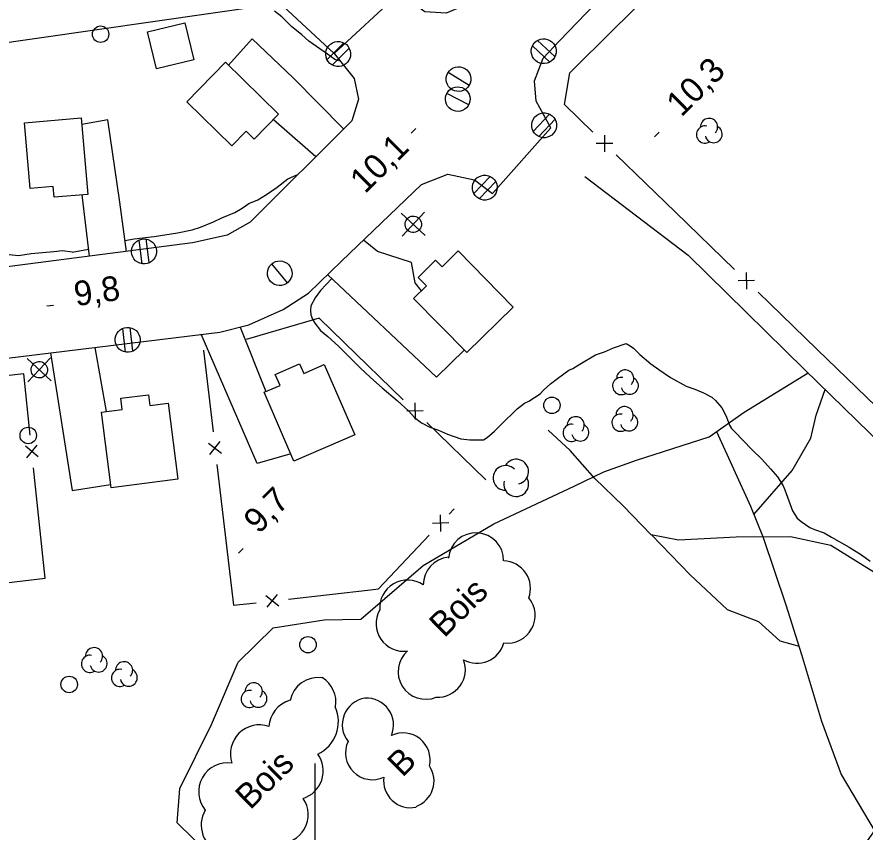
# Model space of a CAD drawing. Extents: x 381879 to 384696, y 5564785 to 5567594.
# Drawn here: x 383363.8 to 383466.9, y 5565601.7 to 5565700.8 of the extents above; entities that cross this region are included whole.
import ezdxf

# ---------------------------------------------------------------- set-up
doc = ezdxf.new("R2010")
doc.units = 0
for name, color, linetype in [('Niveau 1', 7, 'Continuous'), ('Niveau 19', 7, 'Continuous'), ('Niveau 21', 7, 'Continuous'), ('Niveau 22', 7, 'Continuous'), ('Niveau 3', 7, 'Continuous'), ('Niveau 31', 7, 'Continuous'), ('Niveau 36', 7, 'Continuous'), ('Niveau 37', 7, 'Continuous'), ('Niveau 41', 7, 'Continuous'), ('Niveau 44', 7, 'Continuous'), ('Niveau 61', 7, 'Continuous')]:
    doc.layers.add(name, color=color, linetype=linetype)

msp = doc.modelspace()

# ---------------------------------------------------------------- linework, layer by layer
at = {"layer": 'Niveau 1'}
for points in [[(383403.06, 5565695.5), (383402.94, 5565695.44), (383402.43, 5565695.64), (383401.55, 5565696.26), (383399.3, 5565697.87), (383398.44, 5565698.63), (383397.16, 5565699.64), (383395.99, 5565700.81), (383395.12, 5565701.49)], [(383376.92, 5565673.63), (383378.04, 5565673.81), (383380.46, 5565674.1), (383383.33, 5565674.54), (383385.09, 5565674.89), (383386.11, 5565675.25), (383387.68, 5565675.88), (383388.72, 5565676.38), (383390.27, 5565677.03), (383391.16, 5565677.54), (383391.99, 5565678.13), (383393.07, 5565678.57), (383394.12, 5565679.19), (383395.43, 5565680.1), (383396.75, 5565681.09), (383397.73, 5565681.57), (383397.96, 5565681.62)], [(383370.52, 5565672.2), (383369.33, 5565672.34), (383368.26, 5565672.25), (383365.53, 5565671.97), (383363.96, 5565671.74), (383362.85, 5565671.86)], [(383370.52, 5565672.2), (383372.48, 5565672.56)], [(383402.08, 5565668.98), (383400.7, 5565667.54), (383400.06, 5565666.64), (383399.54, 5565665.66), (383399.48, 5565665.11), (383399.54, 5565664.59), (383399.73, 5565664.05), (383400.02, 5565663.55), (383400.69, 5565662.68), (383401.58, 5565661.95), (383402.88, 5565660.77), (383404, 5565659.68), (383405.54, 5565658.13), (383406.8, 5565656.93), (383408.21, 5565655.69), (383410.02, 5565654.15), (383411.44, 5565652.86), (383412.15, 5565652.07), (383412.98, 5565651.45), (383414, 5565650.92), (383415.07, 5565650.53), (383416.14, 5565650.06), (383417.79, 5565649.51), (383418.86, 5565649.36), (383420.53, 5565649.38), (383420.99, 5565649.65), (383421.88, 5565650.43), (383422.62, 5565651.19), (383424.61, 5565653.13), (383425.53, 5565653.84), (383426.06, 5565654.09), (383427.41, 5565654.95)], [(383427.41, 5565654.95), (383427.81, 5565655.39), (383428.66, 5565656.18), (383429.51, 5565656.84), (383430.91, 5565657.84), (383431.4, 5565658.05), (383432.25, 5565658.59), (383434.16, 5565659.69), (383435.26, 5565660.09), (383436.34, 5565660.57), (383437.87, 5565661.08), (383438.38, 5565660.82), (383438.78, 5565660.51), (383439.55, 5565659.74), (383440.86, 5565658.63), (383441.85, 5565657.91), (383443.29, 5565656.95), (383445.16, 5565655.89), (383446.23, 5565655.53), (383447.27, 5565655.1), (383448.31, 5565654.57), (383448.73, 5565654.16), (383449.53, 5565653.26), (383450.04, 5565652.25), (383450.43, 5565651.17), (383450.69, 5565650.74), (383451.08, 5565650.35), (383453.16, 5565648.19), (383454.36, 5565647.03), (383455.44, 5565645.86), (383456.27, 5565644.85), (383456.98, 5565643.79), (383457.17, 5565643.28), (383458.11, 5565640.74), (383458.67, 5565639.85), (383459.15, 5565639.45), (383460.22, 5565638.69), (383460.78, 5565638.45), (383461.94, 5565638.06), (383462.84, 5565637.52), (383464.98, 5565636.31), (383466.51, 5565635.38), (383467.55, 5565634.63)]]:
    msp.add_lwpolyline(points, dxfattribs=at)
at = {"layer": 'Niveau 19'}
for points in [[(383403.52, 5565687.17), (383397.36, 5565693.38), (383392.41, 5565698.15), (383389.51, 5565694.93)], [(383377.1, 5565672.29), (383376.29, 5565678.28), (383374.86, 5565688.3), (383371.67, 5565687.7)], [(383394.98, 5565688.33), (383395.62, 5565687.74), (383400.15, 5565683.81)], [(383371.67, 5565679.16), (383372.58, 5565671.71)], [(383412.98, 5565667.5), (383412.2, 5565668.47), (383411.76, 5565670.95), (383407.64, 5565672.26), (383405.93, 5565673.67)], [(383401.57, 5565669.46), (383414.8, 5565656.99), (383418.21, 5565660.3)], [(383390.95, 5565663.09), (383394.04, 5565655.24)], [(383397.09, 5565647.68), (383393.01, 5565646.5), (383386.2, 5565662.2)], [(383374.67, 5565652.81), (383373.29, 5565660.61), (383373.29, 5565660.62)], [(383367.85, 5565659.95), (383370.51, 5565643.19), (383375.18, 5565643.93)]]:
    msp.add_lwpolyline(points, dxfattribs=at)
at = {"layer": 'Niveau 21'}
for points in [[(383340.03, 5565839.61), (383323.72, 5565821.69), (383314.72, 5565812.08), (383308.82, 5565803.38), (383308.34, 5565796.45), (383312.87, 5565786.42), (383320.23, 5565778.18), (383336.03, 5565762.43), (383354.96, 5565744.23), (383378.72, 5565719.74), (383396.75, 5565701.57), (383402.38, 5565696.34)], [(383453.97, 5565743.91), (383454.33, 5565741.87), (383453.88, 5565738.96), (383452.7, 5565737.36), (383449.63, 5565734.22), (383418.21, 5565702.18), (383415.97, 5565701.26), (383413.38, 5565701.4), (383411.95, 5565702.48), (383410.35, 5565703.77), (383402.38, 5565696.34)], [(383339.61, 5565656.47), (383343.68, 5565656.98), (383388.48, 5565662.48), (383391.99, 5565663.35), (383396.16, 5565665.21), (383399.25, 5565667.19), (383403.25, 5565671.11), (383413, 5565680.41), (383416.17, 5565681.69), (383419.45, 5565680.99), (383421.64, 5565679.31), (383428.7, 5565687.33), (383426.92, 5565690.54), (383426.72, 5565693.02), (383427.78, 5565695.77), (383429.79, 5565697.9), (383459.04, 5565728.3), (383460.02, 5565728.69)], [(383402.38, 5565696.34), (383404.81, 5565693.32), (383405.33, 5565690.79), (383404.5, 5565688.15), (383392.17, 5565675.84), (383389.36, 5565674.25), (383385.14, 5565673.33), (383362.94, 5565670.46), (383342.29, 5565667.66), (383339.08, 5565667.37)]]:
    msp.add_lwpolyline(points, dxfattribs=at)
at = {"layer": 'Niveau 22'}
for points in [[(383432.87, 5565681.38), (383445.4, 5565671.81), (383459.56, 5565657.93), (383476.98, 5565640.95), (383486.64, 5565631.42), (383489.93, 5565624.76), (383490.37, 5565616), (383489.12, 5565608.23), (383485.93, 5565603.13), (383480.27, 5565598.09), (383475.56, 5565590.97), (383471.25, 5565587.78), (383467.09, 5565582.08), (383463.38, 5565575.15), (383457.95, 5565567.15), (383452.1, 5565560.4)], [(383405.59, 5565627.54), (383413.21, 5565634.1), (383421.78, 5565639.16), (383431.55, 5565643.72), (383435.18, 5565645.49), (383439.12, 5565646.9), (383447.96, 5565649.73), (383452.23, 5565652.75), (383460, 5565657.5)], [(383453.41, 5565640.3), (383458.06, 5565645.62), (383460.35, 5565649.56), (383461, 5565652.37), (383462.09, 5565655.47)], [(383490.18, 5565619.74), (383485.2, 5565620.98), (383478.2, 5565625.54), (383470.36, 5565631.81), (383462.76, 5565636.5), (383457.88, 5565637.57), (383451.26, 5565637.52), (383444.23, 5565637.18), (383440.93, 5565637.83), (383437.52, 5565641.34), (383434.07, 5565644.68), (383431.07, 5565648.08), (383428.39, 5565650.53)], [(383448.88, 5565650.38), (383453.01, 5565641.29), (383454.55, 5565637.49), (383457.31, 5565629.3), (383459.22, 5565623.25), (383461.62, 5565615.14), (383464.03, 5565608.69), (383468.17, 5565601.71), (383473.89, 5565606.62), (383481.59, 5565613.72), (383485.21, 5565618.21), (383486.22, 5565620.73)], [(383440.97, 5565637.82), (383445.66, 5565632.95), (383450.17, 5565628.74), (383453.97, 5565627.27), (383456.57, 5565624.92), (383458.9, 5565624.27)], [(383468.07, 5565601.87), (383462.91, 5565594.58), (383457.12, 5565589.9), (383451.05, 5565587.79), (383443.01, 5565588.08), (383430.04, 5565589.98), (383422.98, 5565588.9), (383415.99, 5565588.59), (383408.65, 5565589.69), (383401.52, 5565592.6), (383392.07, 5565595.81), (383387.19, 5565598.94), (383383.27, 5565602.8), (383383.59, 5565606.96), (383387.45, 5565614.77), (383390.7, 5565622.34), (383394.94, 5565626.52), (383401.17, 5565627.47), (383405.59, 5565627.54)]]:
    msp.add_lwpolyline(points, dxfattribs=at)
at = {"layer": 'Niveau 3'}
for p, q in [((383411.73, 5565686.68), (383412.3, 5565687.25)), ((383441.33, 5565686.21), (383441.9, 5565686.78)), ((383367.43, 5565665.67), (383368.23, 5565665.75)), ((383390.74, 5565635.58), (383391.31, 5565636.15))]:
    msp.add_line(p, q, dxfattribs=at)
at = {"layer": 'Niveau 31'}
for points in [[(383379.65, 5565699), (383384.19, 5565700.1), (383385.28, 5565695.58), (383380.74, 5565694.48)], [(383389.15, 5565695.29), (383395.61, 5565688.98), (383392.65, 5565685.93), (383391.65, 5565686.91), (383389.92, 5565685.14), (383384.45, 5565690.48)], [(383371.6, 5565688.54), (383372.4, 5565679.22), (383368.31, 5565678.87), (383368.2, 5565680.18), (383365.38, 5565679.94), (383364.7, 5565687.94)], [(383417.45, 5565672.34), (383424.15, 5565665.52), (383418.51, 5565659.99), (383412.03, 5565666.57), (383413.58, 5565668.09), (383412.57, 5565669.12), (383414.71, 5565671.22), (383415.5, 5565670.42)], [(383401.17, 5565658.54), (383404.86, 5565649.98), (383397.47, 5565646.79), (383393.86, 5565655.16), (383395.79, 5565655.99), (383395.21, 5565657.33), (383398.16, 5565658.6), (383398.66, 5565657.45)], [(383382.18, 5565653.82), (383383.35, 5565644.59), (383375.23, 5565643.55), (383374.05, 5565652.73), (383376.6, 5565653.05), (383376.42, 5565654.42), (383379.77, 5565654.85), (383379.93, 5565653.53)]]:
    msp.add_lwpolyline(points, close=True, dxfattribs=at)
at = {"layer": 'Niveau 36'}
for p, q in [((383403.54, 5565697.63), (383401.48, 5565695.59)), ((383429.21, 5565695.97), (383427.1, 5565697.95)), ((383402.14, 5565694.95), (383404.2, 5565696.99)), ((383426.49, 5565697.27), (383428.6, 5565695.29)), ((383418.77, 5565692.44), (383416.23, 5565694.04)), ((383418.74, 5565690.1), (383416.08, 5565691.5)), ((383428.57, 5565688.98), (383426.57, 5565686.88)), ((383427.25, 5565686.26), (383429.25, 5565688.36)), ((383421.32, 5565681.39), (383419.33, 5565679.28)), ((383420.02, 5565678.67), (383422.01, 5565680.78)), ((383410.52, 5565676.95), (383413.44, 5565674.23)), ((383410.62, 5565674.13), (383413.34, 5565677.05)), ((383379.87, 5565670.92), (383379.52, 5565673.8)), ((383378.61, 5565673.66), (383378.96, 5565670.78)), ((383396.71, 5565668.47), (383394.79, 5565670.77)), ((383376.63, 5565662.9), (383376.96, 5565660.02)), ((383377.87, 5565660.14), (383377.54, 5565663.02)), ((383365.03, 5565659.25), (383367.95, 5565656.53)), ((383365.13, 5565656.43), (383367.85, 5565659.35))]:
    msp.add_line(p, q, dxfattribs=at)
for centre in [(383373.96, 5565698.7), (383428.85, 5565653.57), (383365.16, 5565649.9), (383399.18, 5565624.45), (383370.14, 5565619.62)]:
    msp.add_circle(centre, 1, dxfattribs=at)
for centre, major_axis, ratio in [((383402.85, 5565696.29), (-1.32, 0.75), 0.99999), ((383427.85, 5565696.63), (1.32, -0.75), 0.99999), ((383417.49, 5565693.24), (-1.29, 0.77), 0.99999), ((383417.4, 5565690.8), (-1.26, 0.81), 0.999989), ((383427.9, 5565687.62), (1.33, -0.72), 0.99999), ((383420.68, 5565680.03), (-1.33, 0.72), 0.99999), ((383411.99, 5565675.59), (0.871, -0.491), 0.999989), ((383379.24, 5565672.28), (1.31, -0.77), 0.99999), ((383395.74, 5565669.63), (-1.36, 0.63), 0.999989), ((383377.25, 5565661.53), (-1.31, 0.77), 0.99999), ((383366.5, 5565657.89), (0.871, -0.491), 0.999989)]:
    msp.add_ellipse(centre, major_axis=major_axis, ratio=ratio, dxfattribs=at)
at = {"layer": 'Niveau 37'}
for p, q in [((383435.23, 5565686.4), (383435.26, 5565684.4)), ((383436.24, 5565685.42), (383434.24, 5565685.39)), ((383452.47, 5565669.71), (383452.5, 5565667.71)), ((383453.49, 5565668.73), (383451.49, 5565668.7)), ((383412.18, 5565653.86), (383412.21, 5565651.86)), ((383413.19, 5565652.88), (383411.19, 5565652.84)), ((383387.09, 5565648.98), (383388.66, 5565647.74)), ((383387.25, 5565647.58), (383388.49, 5565649.15)), ((383366.37, 5565647.32), (383364.82, 5565648.58)), ((383366.22, 5565648.73), (383364.96, 5565647.17)), ((383415.35, 5565638.23), (383415.29, 5565640.23)), ((383416.32, 5565639.26), (383414.32, 5565639.2)), ((383395.63, 5565629.16), (383394.06, 5565630.4)), ((383394.22, 5565629), (383395.47, 5565630.56))]:
    msp.add_line(p, q, dxfattribs=at)
for points in [[(383431.92, 5565694.9), (383439.04, 5565701.93)], [(383433.81, 5565686.79), (383430.36, 5565690.13), (383431.02, 5565694.01), (383431.92, 5565694.9)], [(383443.87, 5565677.06), (383436.68, 5565684.01)], [(383451.05, 5565670.1), (383443.87, 5565677.06)], [(383461.11, 5565660.37), (383453.93, 5565667.32)], [(383403.57, 5565661.21), (383400.53, 5565664.16), (383391.68, 5565661.57)], [(383386.47, 5565660.28), (383387.64, 5565650.35)], [(383410.76, 5565654.25), (383403.57, 5565661.21)], [(383468.3, 5565653.41), (383461.11, 5565660.37)], [(383365.39, 5565649.94), (383364.61, 5565657.38), (383362.11, 5565657.1)], [(383420.81, 5565644.51), (383413.63, 5565651.47)], [(383366.84, 5565636.01), (383365.8, 5565645.96)], [(383388.11, 5565646.38), (383389.27, 5565636.44)], [(383416.34, 5565640.31), (383416.98, 5565640.99)], [(383406.77, 5565631.12), (383407.77, 5565631.23), (383413.94, 5565637.77)], [(383360.72, 5565631.78), (383367.2, 5565632.56), (383366.84, 5565636.01)], [(383389.27, 5565636.44), (383390.12, 5565629.25), (383392.86, 5565629.56)], [(383396.83, 5565630), (383406.77, 5565631.12)]]:
    msp.add_lwpolyline(points, dxfattribs=at)
at = {"layer": 'Niveau 41'}
msp.add_lwpolyline([(383359.67, 5565697.28), (383394.13, 5565702.24)], dxfattribs=at)
at = {"layer": 'Niveau 44'}
for centre, radius, start, end in [((383424.5, 5565645.5), 1.51, 282.2692, 149.7262), ((383423.21, 5565644.74), 1.51, 44.1153, 269.8039), ((383424.5, 5565643.99), 1.51, 166.9368, 29.6212), ((383406.62, 5565614.73), 3.27, 99.123, 218.5959), ((383411.24, 5565607.87), 3.27, 289.2596, 34.1787)]:
    msp.add_arc(centre, radius, start, end, dxfattribs=at)
for centre, major_axis, ratio, start_param, end_param in [((383447.96, 5565687.42), (0.911, -0.513), 0.999989, 6.029753, 9.968762), ((383447.47, 5565686.5), (0.911, -0.513), 0.999989, 1.89021, 5.776785), ((383448.52, 5565686.54), (0.911, -0.513), 0.999989, 3.903138, 7.873013), ((383437.76, 5565656.83), (0.911, -0.513), 0.999989, 6.029753, 9.968762), ((383437.27, 5565655.91), (0.911, -0.513), 0.999989, 1.89021, 5.776785), ((383438.32, 5565655.95), (0.911, -0.513), 0.999989, 3.903138, 7.873013), ((383437.68, 5565652.37), (0.911, -0.513), 0.999989, 6.029753, 9.968762), ((383431.74, 5565651.14), (0.911, -0.513), 0.999989, 6.029753, 9.968762), ((383437.19, 5565651.45), (0.911, -0.513), 0.999989, 1.89021, 5.776785), ((383438.24, 5565651.49), (0.911, -0.513), 0.999989, 3.903138, 7.873013), ((383431.25, 5565650.22), (0.911, -0.513), 0.999989, 1.89021, 5.776785), ((383432.3, 5565650.26), (0.911, -0.513), 0.999989, 3.903138, 7.873013), ((383419.61, 5565634.69), (-3.32, 0.58), 0.999984, 3.303685, 6.366254), ((383416.58, 5565631.73), (-2.53, -2.24), 0.999937, 4.0833, 5.560941), ((383422.87, 5565631.28), (2.39, 2.38), 0.999177, 5.153831, 7.037456), ((383411.27, 5565628.95), (-2.66, -2.07), 0.999936, 3.443709, 5.715507), ((383423.43, 5565628.02), (3.37, -0.23), 0.999803, 4.649273, 7.035914), ((383410.83, 5565627.02), (2.21, -2.54), 0.999984, 3.489645, 5.702334), ((383373.16, 5565623.05), (0.911, -0.513), 0.999989, 6.029753, 9.968762), ((383419.74, 5565625.56), (3.29, 0.75), 0.999984, 3.9842, 5.791815), ((383372.67, 5565622.13), (0.911, -0.513), 0.999989, 1.89021, 5.776785), ((383413.51, 5565621.18), (-3.28, 0.76), 0.997911, 5.665482, 8.466516), ((383373.72, 5565622.17), (0.911, -0.513), 0.999989, 3.903138, 7.873013), ((383376.82, 5565621.34), (0.911, -0.513), 0.999989, 6.029753, 9.968762), ((383414.96, 5565621.43), (2.17, -2.57), 0.999543, 5.527968, 7.51225), ((383376.33, 5565620.42), (0.911, -0.513), 0.999989, 1.89021, 5.776785), ((383377.38, 5565620.46), (0.911, -0.513), 0.999989, 3.903138, 7.873013), ((383400.44, 5565616.94), (-3.24, -1.37), 0.999985, 4.188354, 5.670899), ((383399.06, 5565617.46), (-2.31, 2.66), 0.999985, 3.834102, 5.017522), ((383392.59, 5565618.78), (0.911, -0.513), 0.999989, 6.029753, 9.968762), ((383392.1, 5565617.86), (0.911, -0.513), 0.999989, 1.89021, 5.776785), ((383393.15, 5565617.9), (0.911, -0.513), 0.999989, 3.903138, 7.873013), ((383406.33, 5565614.69), (-1.74, 2.76), 0.999983, 3.745548, 5.789648), ((383413.51, 5565621.18), (-3.28, 0.76), 0.997911, 1.207634, 1.209193), ((383397.95, 5565614.3), (-1.8, -3.03), 0.999872, 3.951808, 5.194613), ((383398.48, 5565615.12), (4.39, -0.28), 0.99997, 5.222025, 6.760832), ((383393.27, 5565611.18), (-2.4, -2.58), 0.999869, 3.553441, 5.789687), ((383410.76, 5565610.46), (-2.02, 2.58), 0.999983, 3.812192, 6.070649), ((383407.01, 5565611.3), (2.41, -2.2), 0.999983, 3.437395, 5.899426), ((383397.52, 5565609.11), (1.56, 3.15), 0.999767, 3.910107, 5.791608), ((383389.4, 5565606.56), (1.33, -3.26), 0.999222, 2.602126, 5.016276), ((383411.64, 5565607.89), (2.41, -2.19), 0.999983, 3.737812, 5.664921), ((383395.68, 5565603.8), (1.79, -3.04), 0.998274, 5.705173, 7.915694), ((383389.71, 5565602.52), (-2.7, -2.26), 0.997739, 5.04629, 6.833855)]:
    msp.add_ellipse(centre, major_axis=major_axis, ratio=ratio, start_param=start_param, end_param=end_param, dxfattribs=at)
at = {"layer": 'Niveau 61'}
msp.add_lwpolyline([(383400, 5565610), (383400, 5565600), (383400, 5565590)], dxfattribs=at)

# ---------------------------------------------------------------- texts
at = {"layer": 'Niveau 3'}
for s, rotation, p in [('10,3', 44.7717, (383444.58, 5565688.53)), ('10,1', 44.7717, (383406.11, 5565679.21)), ('9,8', 8.3556, (383370.96, 5565665.61)), ('9,7', 44.7717, (383393.18, 5565637.82))]:
    msp.add_text(s, height=3, rotation=rotation, dxfattribs=at).set_placement(p)
at = {"layer": 'Niveau 44'}
for s, p in [('Bois', (383415.75, 5565625.21)), ('B', (383410.67, 5565608.23)), ('Bois', (383392.16, 5565604.29))]:
    msp.add_text(s, height=3, rotation=44.7707, dxfattribs=at).set_placement(p)

doc.saveas('drawing.dxf')
